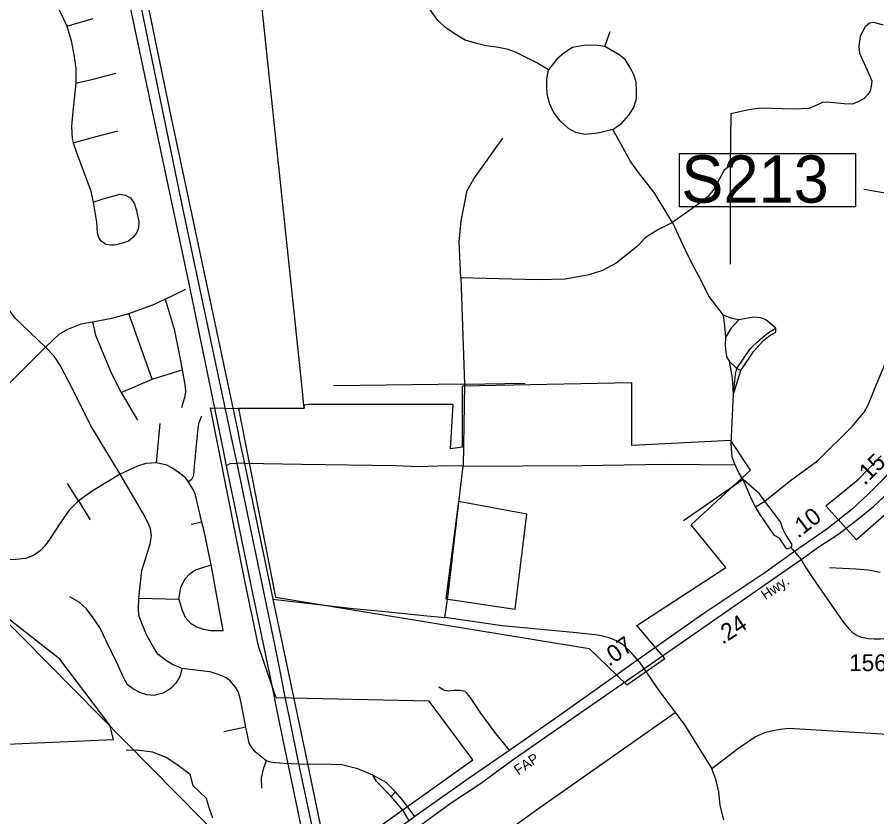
# Model space of a CAD drawing. Extents: x 2104537 to 2336408, y 34176 to 229611.
# Drawn here: x 2290829 to 2297199, y 169155 to 175078 of the extents above; entities that cross this region are included whole.
import ezdxf

# ---------------------------------------------------------------- set-up
doc = ezdxf.new("R2010")
doc.units = 0
for name, color, linetype in [('Exist Boundary Political City Limit New', 7, 'Continuous'), ('Exist Boundary Political City Limit New Hole', 7, 'Continuous'), ('Exist Hydrographic Creek Single Shore', 7, 'Continuous'), ('Exist Hydrographic Misc Water Feature', 7, 'Continuous'), ('Exist Road Non-System Type 51', 7, 'Continuous'), ('Exist Road Primary US Divided Attributed', 7, 'Continuous'), ('Exist Road Primary US Label', 7, 'Continuous'), ('Exist Road Primary US Mileage Hundredths English Label', 7, 'Continuous'), ('Exist Road Primary US Structure Standard Bridge Number Label', 7, 'Continuous'), ('Exist Road Secondary Type 51 Attributed', 7, 'Continuous'), ('Exist Road Secondary Type 51 Number Label', 7, 'Continuous'), ('Exist Utilities Electrical Transmission Line', 7, 'Continuous'), ('Map Preparation Boundary City Limit Buffer Line', 7, 'Continuous')]:
    doc.layers.add(name, color=color, linetype=linetype)

msp = doc.modelspace()

# ---------------------------------------------------------------- linework, layer by layer
at = {"layer": 'Exist Boundary Political City Limit New'}
for points in [[(2292953.5, 172199), (2292939.5, 172333.7), (2292454.5, 176946.8)], [(2292468.2, 172179.6), (2292744.2, 170781), (2295066.2, 170401.9), (2295347.2, 170132.9), (2295628.5, 170328.6), (2295420.5, 170573.1), (2296080.5, 171001.1), (2295823.8, 171319), (2296263.8, 171722.5), (2296117, 171942.6), (2295384, 171905.9), (2295384, 172370.6)], [(2295384, 172370.6), (2294125.2, 172346.1), (2294125.2, 171893.7), (2294039.8, 171881.5), (2294059.2, 172209.2), (2292987, 172209.4), (2292954.5, 172205.3), (2292955, 172199.1), (2292953.5, 172199)], [(2290106, 171254.5), (2292772.5, 168555.8), (2294205.2, 169576.4), (2293881.2, 170011.9), (2292748.8, 170036.1), (2292616.8, 170419.7), (2292515.8, 170902.7), (2292260.2, 172184.5), (2292465, 172179.7), (2292468.2, 172179.6)], [(2292468.2, 172179.6), (2292472, 172179.5), (2292480, 172179.6), (2292950.8, 172182.9), (2292955, 172183.1), (2292954.5, 172189.4), (2292953.5, 172199)], [(2292953.5, 172199), (2292954.5, 172189.4), (2292955, 172183.1), (2292950.8, 172182.9), (2292480, 172179.6), (2292472, 172179.5), (2292468.2, 172179.6)], [(2297337.8, 171461.2), (2297048.2, 171206), (2296820.5, 171459.7), (2297057.5, 171652.3), (2297230.8, 171828.3)]]:
    msp.add_lwpolyline(points, dxfattribs=at)
at = {"layer": 'Exist Boundary Political City Limit New Hole'}
msp.add_lwpolyline([(2294005, 170769.3), (2294517.8, 170693.2), (2294606.5, 171396.4), (2294100, 171491.4), (2294005, 170769.3)], dxfattribs=at)
at = {"layer": 'Exist Hydrographic Creek Single Shore'}
for points in [[(2297222.6, 170965.5), (2297138, 170982.8), (2297043.8, 170988.6), (2296847.8, 170999.2)], [(2292279, 169144.2), (2292252.1, 169221.1), (2292232.9, 169290.4), (2292132.9, 169384.6), (2292109.9, 169469.2), (2292021.4, 169534.6), (2291936.9, 169592.3), (2291833.1, 169634.6), (2291713.9, 169650), (2291637, 169646.2)]]:
    msp.add_lwpolyline(points, dxfattribs=at)
at = {"layer": 'Exist Hydrographic Misc Water Feature'}
for points in [[(2291542.3, 169729), (2291516.3, 169834.5), (2291145.4, 170323.8), (2290533.3, 170801.5)], [(2285334.2, 166477.6), (2285468.3, 166429.1), (2285718.2, 166398), (2286657.4, 166675), (2287295.3, 167023.5), (2287526.4, 167215.8), (2287812.2, 167810.4), (2288031.2, 168495), (2288145.2, 168663.3), (2288360.3, 168905.2), (2288642.3, 169076.8), (2288932.2, 169153.2), (2289282.2, 169205.4), (2290344.4, 169634.2), (2290635.4, 169687.6), (2291542.3, 169729)]]:
    msp.add_lwpolyline(points, dxfattribs=at)
at = {"layer": 'Exist Road Non-System Type 51'}
for p, q in [((2291197.1, 175010.7), (2291391.2, 175069.3)), ((2295183.2, 174859.9), (2295221.9, 174973.2)), ((2296115.9, 174361.9), (2296112.9, 173980.2)), ((2296112.9, 173980.2), (2296112.9, 173249.6)), ((2294116.4, 173148.2), (2294143.2, 172359.8)), ((2291925.3, 172989.7), (2292079.1, 173063.7)), ((2291829.2, 172396.4), (2291656.2, 172883)), ((2296450.7, 172745.2), (2296450.7, 172774.8)), ((2291039.3, 172634.9), (2290729.8, 172325.2)), ((2296106.5, 172528.8), (2296162.3, 172476.3)), ((2291829.2, 172396.4), (2292052.2, 172466.6)), ((2296136, 172286), (2296191.7, 172459.9)), ((2296162.3, 172476.3), (2296191.7, 172459.9)), ((2291600.5, 172298.3), (2291829.2, 172396.4)), ((2294143.2, 172359.8), (2294592.3, 172366.4)), ((2291600.5, 172298.3), (2291719.7, 172092.5)), ((2294143.2, 172359.8), (2293173.1, 172346.7)), ((2294143.2, 172359.8), (2294134.1, 171752)), ((2291860, 171776.1), (2291888.8, 172068.5)), ((2292487.7, 171773.4), (2292458, 171771.7)), ((2292512.7, 171772.9), (2292487.7, 171773.4)), ((2291283.4, 171496.3), (2291202.6, 171623.2)), ((2296208.1, 171653), (2295765.7, 171347.9)), ((2291283.4, 171496.3), (2291369.8, 171355.9)), ((2296300.6, 171451.4), (2296369.2, 171493.2)), ((2292198.3, 171336.7), (2292117.5, 171319.4)), ((2296587.8, 171119.5), (2296562.9, 171150.2)), ((2296612.8, 171091), (2296599, 171108.9)), ((2292354, 170534.7), (2292267.5, 171021.3)), ((2291731.2, 170774.1), (2292027.2, 170768.4)), ((2295438.1, 170303.1), (2295393.2, 170354.3)), ((2292523.1, 169819.3), (2292359.7, 169784.6)), ((2293599.5, 169306.7), (2293632.1, 169341.3))]:
    msp.add_line(p, q, dxfattribs=at)
for points in [[(2294766, 174686.9), (2294679.6, 174740.6), (2294521.6, 174818.2), (2294468, 174839), (2294396.5, 174853.9), (2294304.1, 174865.9), (2294241.5, 174880.8), (2294149.1, 174907.6), (2294074.6, 174952.3), (2294009.1, 174997.1), (2293946.5, 175053.7), (2293886.9, 175137.2), (2293794.5, 175298.3), (2293663.4, 175533.9)], [(2290966.2, 175391.5), (2291044.9, 175282.7), (2291105.1, 175199), (2291155.3, 175102.8), (2291197.1, 175010.7)], [(2297248.3, 175018), (2297176.7, 175038.8), (2297144, 175032.9), (2297111.2, 175006), (2297075.4, 174937.4), (2297066.5, 174862.9), (2297069.5, 174812.2), (2297149.9, 174636.3), (2297161.8, 174606.4), (2297155.9, 174564.7), (2297149.9, 174528.9), (2297132, 174505), (2297105.2, 174475.2), (2297060.5, 174451.4), (2297015.8, 174433.5), (2296956.2, 174436.5), (2296831.1, 174448.4), (2296795.3, 174445.4), (2296741.7, 174421.5), (2296694, 174400.7), (2296583.7, 174397.7), (2296333.4, 174403.7), (2296238.1, 174388.7), (2296115.9, 174361.9)], [(2291197.1, 175010.7), (2291228.9, 174905.2), (2291250.6, 174788), (2291262.4, 174698.4), (2291264, 174589.6)], [(2295183.2, 174859.9), (2295117.6, 174871.8), (2295028.2, 174868.9), (2294944.8, 174853.9), (2294879.2, 174812.2), (2294828.6, 174767.5), (2294766, 174686.9)], [(2295242.8, 174245.6), (2295308.3, 174293.3), (2295362, 174353), (2295397.7, 174409.6), (2295418.6, 174475.2), (2295418.6, 174531.9), (2295415.6, 174594.5), (2295400.7, 174645.2), (2295376.9, 174695.9), (2295335.2, 174761.5), (2295290.5, 174800.3), (2295183.2, 174859.9)], [(2291264, 174589.6), (2291391.2, 174619.8), (2291560.1, 174663.3)], [(2295242.8, 174245.6), (2295133.1, 174218), (2295031.5, 174208.1), (2294969.2, 174224.5), (2294913.5, 174254.1), (2294851.2, 174309.8), (2294802, 174375.4), (2294772.5, 174441), (2294756.2, 174506.6), (2294752.9, 174565.7), (2294752.9, 174618.1), (2294766, 174686.9)], [(2291264, 174589.6), (2291242.3, 174378.7), (2291232.2, 174270.7), (2291233.9, 174218.8), (2291237.3, 174182), (2291244, 174148.5)], [(2291244, 174148.5), (2291376.1, 174185.3), (2291575.2, 174235.5)], [(2295683.8, 173556.7), (2295549.7, 173780.4), (2295433.5, 173926.5), (2295370.9, 174013), (2295275.6, 174188.9), (2295242.8, 174245.6)], [(2291244, 174148.5), (2291267.4, 174076.5), (2291332.6, 173904), (2291371.1, 173796.1), (2291392.8, 173707.3)], [(2294116.4, 173148.2), (2294104.4, 173413.6), (2294119.3, 173568.7), (2294164, 173795.3), (2294211.7, 173881.8), (2294426.3, 174183)], [(2296112.9, 173980.2), (2296068.2, 173944.4), (2296032.5, 173881.8), (2295990.7, 173804.3), (2295949, 173750.6), (2295883.5, 173696.9), (2295683.8, 173556.7)], [(2291392.8, 173707.3), (2291464.8, 173731.6), (2291588.6, 173766.8), (2291628.7, 173760.1), (2291668.9, 173740), (2291695.6, 173701.5), (2291714, 173646.2), (2291730.8, 173562.5), (2291727.4, 173517.3), (2291712.4, 173477.1), (2291685.6, 173445.3), (2291653.8, 173420.2), (2291608.6, 173403.5), (2291550.1, 173390.1), (2291521.7, 173388.4), (2291484.9, 173393.4), (2291451.4, 173418.5), (2291434.7, 173445.3), (2291424.6, 173480.5), (2291417.9, 173559.2), (2291407.9, 173634.5), (2291394.5, 173708.2)], [(2291039.3, 172634.9), (2290812.4, 172852.2), (2290760.5, 172925.3), (2290726, 173004.1), (2290718.3, 173075.3), (2290722.1, 173373.4), (2290720.2, 173532)], [(2295683.8, 173556.7), (2295576.5, 173503.1), (2295481.2, 173443.4), (2295424.5, 173380.8), (2295266.6, 173255.6), (2295165.3, 173201.9), (2295064, 173169.1), (2294891.1, 173136.3), (2294685.5, 173133.3), (2294116.4, 173148.2)], [(2295683.8, 173556.7), (2295776.2, 173359.9), (2295838.8, 173234.7), (2295886.4, 173145.2), (2295955, 173008), (2296059.3, 172870.9)], [(2291656.2, 172883), (2291835, 172947.4), (2291925.3, 172989.7)], [(2291925.3, 172989.7), (2291992.6, 172766.6), (2292034.9, 172560.8), (2292052.2, 172466.6)], [(2291387.1, 172821.4), (2291531.3, 172848.3), (2291656.2, 172883)], [(2291039.3, 172634.9), (2291141.1, 172729.1), (2291204.5, 172767.6), (2291302.6, 172806), (2291387.1, 172821.4)], [(2291387.1, 172821.4), (2291408.3, 172723.3), (2291458.3, 172604.1), (2291527.5, 172438.7), (2291600.5, 172298.3)], [(2296175.4, 172837.1), (2296126.2, 172846.9), (2296059.3, 172870.9)], [(2296059.3, 172870.9), (2296070.5, 172794.4), (2296077, 172705.9)], [(2296175.4, 172837.1), (2296116.4, 172771.5), (2296077, 172705.9)], [(2296450.7, 172774.8), (2296375.3, 172837.1), (2296339.2, 172850.2), (2296286.8, 172856.8), (2296175.4, 172837.1)], [(2296162.3, 172476.3), (2296260.6, 172620.6), (2296326.1, 172686.2), (2296395, 172742), (2296450.7, 172774.8)], [(2296191.7, 172459.9), (2296286.8, 172604.2), (2296358.9, 172682.9), (2296408.1, 172722.3), (2296450.7, 172745.2)], [(2296077, 172705.9), (2296073.8, 172646.8), (2296080.3, 172597.6), (2296086.9, 172558.3), (2296106.5, 172528.8)], [(2291590.9, 171693.4), (2291371.8, 172055), (2291241.1, 172320.4), (2291148.8, 172496.4), (2291102.7, 172567.5), (2291039.3, 172634.9)], [(2296369.2, 171493.2), (2296559.9, 171645.2), (2296759.6, 171791.4), (2297018.8, 172047.8), (2297105.2, 172152.2), (2297138, 172211.8), (2297185.7, 172334.1), (2297322.8, 172659.1)], [(2296136, 172286), (2296129.5, 172407.4), (2296116.4, 172473), (2296106.5, 172528.8)], [(2292052.2, 172466.6), (2292073.3, 172343.5), (2292075.3, 172299.3), (2292069.5, 172260.8), (2292046.4, 172183.9)], [(2296136, 172286), (2296152.4, 172433.6), (2296162.3, 172476.3)], [(2296149.1, 171761.2), (2296126.2, 171820.3), (2296119.6, 171918.7), (2296136, 172286)], [(2292096.4, 171638.6), (2292123.3, 171655.9), (2292138.7, 171684.8), (2292144.4, 171779), (2292169.4, 172033.9), (2292177.1, 172076.2), (2292198.3, 172124.2)], [(2291860, 171776.1), (2291781.2, 171772.3), (2291719.7, 171753.1), (2291590.9, 171693.4)], [(2292096.4, 171638.6), (2292075.3, 171666.5), (2292021.4, 171708.8), (2291975.3, 171739.6), (2291936.9, 171758.8), (2291860, 171776.1)], [(2292458, 171771.7), (2292403.6, 171768.5), (2292381.7, 171757.4), (2292378.6, 171753.9)], [(2294134.1, 171752), (2294018.3, 171754.2), (2293800.4, 171747.3), (2293634.3, 171755.1), (2292936.2, 171764.4), (2292512.7, 171772.9)], [(2293997.6, 170632.2), (2294023.4, 170798.4), (2294103.7, 171505.6), (2294134.1, 171752)], [(2294134.1, 171752), (2295015.1, 171756.3), (2295637.8, 171766.1), (2296149.1, 171761.2)], [(2296208.1, 171653), (2296175.4, 171702.2), (2296149.1, 171761.2)], [(2291590.9, 171693.4), (2291391, 171573.2), (2291283.4, 171496.3)], [(2291731.2, 170774.1), (2291752.3, 170979.9), (2291781.2, 171072.2), (2291813.8, 171176.1), (2291823.5, 171235.7), (2291817.7, 171291.5), (2291796.6, 171335.7), (2291760, 171406.9), (2291590.9, 171693.4)], [(2292198.3, 171336.7), (2292173.3, 171442.5), (2292150.2, 171540.5), (2292132.9, 171579), (2292096.4, 171638.6)], [(2296300.6, 171451.4), (2296273.7, 171502.1), (2296208.1, 171653)], [(2296369.2, 171493.2), (2296329.4, 171548), (2296208.1, 171653)], [(2291283.4, 171496.3), (2291214.2, 171427.1), (2291146.9, 171329), (2291068.1, 171209.8), (2291033.5, 171161.7), (2290998.9, 171125.1), (2290948.9, 171090.5), (2290891.3, 171069.4), (2290820.1, 171060.7), (2290768.2, 171058.8), (2290674.1, 171070.3), (2290595.3, 171089.6), (2290303.1, 171195.3)], [(2296562.9, 171150.2), (2296571.8, 171171.1), (2296521.2, 171248.6), (2296503.3, 171287.4), (2296485.4, 171341.1), (2296369.2, 171493.2)], [(2296562.9, 171150.2), (2296533.1, 171138.3), (2296476.5, 171218.8), (2296440.7, 171239.7), (2296330.4, 171400.7), (2296300.6, 171451.4)], [(2292267.5, 171021.3), (2292211.7, 171283.8), (2292198.3, 171336.7)], [(2292027.2, 170768.4), (2292040.7, 170853), (2292071.4, 170914.5), (2292111.8, 170956.9), (2292150.2, 170983.8), (2292188.7, 170997.2), (2292267.5, 171021.3)], [(2292052.2, 170254.9), (2292034.9, 170193.3), (2292004.1, 170145.3), (2291971.5, 170110.6), (2291940.7, 170087.6), (2291908, 170072.2), (2291879.2, 170062.6), (2291842.7, 170054.9), (2291790.8, 170058.7), (2291742.7, 170073.1), (2291690.8, 170100.1), (2291646.6, 170132.7), (2291617.8, 170186.6), (2291573.6, 170280.8), (2291487.1, 170457.8), (2291441, 170556.8), (2291392.9, 170629.9), (2291342.9, 170695.3), (2291289.1, 170745.3), (2291218, 170785.7)], [(2292052.2, 170254.9), (2291979.2, 170283.7), (2291927.3, 170314.5), (2291871.5, 170358.7), (2291838.8, 170410.7), (2291790.8, 170499.1), (2291750.4, 170593.4), (2291731.2, 170649.1), (2291727.4, 170695.3), (2291731.2, 170774.1)], [(2292027.2, 170768.4), (2292048.3, 170690.5), (2292073.3, 170634.7), (2292113.7, 170590.5), (2292159.8, 170561.6), (2292206, 170544.3), (2292263.6, 170534.7), (2292354, 170534.7)], [(2292723.4, 170768.4), (2292807.8, 170758), (2293318.6, 170698.9), (2293580.9, 170674.4), (2293865.6, 170644.3), (2293997.6, 170632.2)], [(2295393.2, 170354.3), (2295373.5, 170377), (2295318.7, 170428.2), (2295270.1, 170457.7), (2295214.4, 170480.7), (2295130.8, 170500.4), (2294949.5, 170521.6), (2294422.4, 170569.9), (2293997.6, 170632.2)], [(2295438.1, 170303.1), (2295583.9, 170089.6), (2295774, 169836), (2295977.1, 169509.6)], [(2292523.1, 169819.3), (2292486.6, 170010.6), (2292469.3, 170077.9), (2292446.2, 170116.4), (2292405.9, 170162.6), (2292377, 170183.7), (2292346.3, 170199.1), (2292304, 170214.5), (2292257.9, 170227.9), (2292188.7, 170237.6), (2292052.2, 170254.9)], [(2294184.3, 170040.4), (2294171.8, 170058.5), (2294157.3, 170074.5), (2294147.3, 170082.3), (2294115, 170089.8), (2294063.2, 170091.1), (2294015.2, 170086.5), (2293989.1, 170094.2), (2293952.8, 170115.5)], [(2294476.9, 169648.1), (2294375.5, 169773.5), (2294265.6, 169923.8), (2294184.3, 170040.4)], [(2294143, 168769.1), (2294169.3, 168837.7), (2294253.8, 168901.1), (2294676.1, 169207.5), (2295704.9, 169928.2)], [(2292673, 169569.2), (2292628.8, 169605.8), (2292592.3, 169636.6), (2292567.3, 169669.3), (2292548.1, 169701.9), (2292540.4, 169738.5), (2292523.1, 169819.3)], [(2297622.4, 169731.8), (2297278.3, 169765.4), (2296955.4, 169784.7), (2296544.1, 169808.7), (2296482.6, 169802.9), (2296419.2, 169789.5), (2296365.3, 169776), (2296300, 169747.1), (2296175.1, 169664.5), (2295977.1, 169509.6)], [(2292673, 169569.2), (2292651.9, 169507.7), (2292636.5, 169442.3), (2292638.4, 169367.3)], [(2293463, 169464.4), (2293353.4, 169510.6), (2293234.3, 169539.4), (2293155.5, 169543.3), (2292915.2, 169546.2), (2292801.8, 169550), (2292744.1, 169555.8), (2292709.5, 169559.6), (2292673, 169569.2)], [(2296064.3, 169133.5), (2296037.9, 169239.2), (2296027.3, 169339.5), (2296006.2, 169434.6), (2295977.1, 169509.6)], [(2293632.1, 169341.3), (2293562.9, 169408.7), (2293463, 169464.4)], [(2293599.5, 169306.7), (2293491.8, 169416.3), (2293463, 169464.4)], [(2293734, 169125.9), (2293689.8, 169202.9), (2293599.5, 169306.7)], [(2293774.4, 169156.7), (2293682.1, 169283.6), (2293632.1, 169341.3)]]:
    msp.add_lwpolyline(points, dxfattribs=at)
at = {"layer": 'Exist Road Primary US Divided Attributed'}
for points in [[(2297538, 172016.2), (2297519.6, 171990.1), (2297370.4, 171800.3), (2297243.4, 171654.3), (2297131.1, 171543.7), (2297015.5, 171433.4), (2296827.3, 171286.9), (2296587.8, 171119.5)], [(2296638.6, 171060.2), (2296768.8, 171154.7), (2296917.5, 171251.6), (2297057.5, 171359), (2297174.7, 171453.3), (2297250.3, 171525.3), (2297331.7, 171618.4)], [(2296587.8, 171119.5), (2296362.4, 170956.7), (2295909.1, 170656.7), (2295427.9, 170317.1), (2295118.7, 170098.5), (2294804.9, 169875.3), (2294472.5, 169645.1), (2294177.3, 169440.4), (2293774.4, 169156.7), (2293734, 169125.9), (2293593.7, 169025.9), (2293254.5, 168791.6), (2293039.9, 168638.2)], [(2293084.8, 168575.3), (2293224.2, 168675.3), (2293328.8, 168754.4), (2293800.7, 169079.9), (2294044.8, 169259), (2294261, 169400.9), (2294505.1, 169579.9), (2295125.7, 170012.5), (2295465.1, 170245.1), (2296638.6, 171060.2)]]:
    msp.add_lwpolyline(points, dxfattribs=at)
at = {"layer": 'Exist Road Primary US Structure Standard Bridge Number Label'}
msp.add_line((2298009.9, 173646.1), (2297103.3, 173802.1), dxfattribs=at)
msp.add_lwpolyline([(2295737.2, 174068.6), (2297039.9, 174068.6), (2297039.9, 173673.7), (2295737.2, 173673.7)], close=True, dxfattribs=at)
at = {"layer": 'Exist Road Secondary Type 51 Attributed'}
for points in [[(2296638.6, 171060.2), (2296674.2, 170996.6), (2296724.2, 170921.8), (2296946.7, 170602.8), (2296990.1, 170548.5), (2297015.9, 170522.7), (2297054.1, 170498.5), (2297086, 170484.8), (2297134, 170476.6), (2297178.7, 170473.9), (2297226.2, 170473.9), (2297276.1, 170479.5), (2297345.6, 170512.6), (2297432.5, 170570.2), (2297614.7, 170695.3), (2297946.7, 170938.1), (2298413.4, 171262.5), (2298735, 171482.4), (2299476.5, 172007.3)], [(2296587.8, 171119.5), (2296638.6, 171060.2)]]:
    msp.add_lwpolyline(points, dxfattribs=at)
at = {"layer": 'Exist Utilities Electrical Transmission Line'}
for p, q in [((2292342.3, 171930.2), (2292378.6, 171753.9)), ((2292479.7, 171930.2), (2292500.9, 171829.4)), ((2292500.9, 171829.4), (2292512.7, 171772.9)), ((2292665.2, 170775.6), (2292458, 171771.7)), ((2292512.7, 171772.9), (2292723.4, 170768.4)), ((2292578.5, 170786.3), (2292699.8, 170199.2)), ((2292723.4, 170768.4), (2292843.7, 170195)), ((2292699.8, 170199.2), (2292732.6, 170040.4)), ((2292815.7, 170040.4), (2292784.2, 170196.7)), ((2292843.7, 170195), (2292876.1, 170040.4)), ((2292732.6, 170040.4), (2292751, 169951.6)), ((2292848.4, 169878.4), (2292815.7, 170040.4)), ((2292876.1, 170040.4), (2292922.6, 169818.8))]:
    msp.add_line(p, q, dxfattribs=at)
for points in [[(2292424.6, 171930.2), (2292062.1, 173640.7), (2291609, 175830.3), (2291230.9, 177644.9), (2291201.8, 177784.7)], [(2291249.7, 177807.2), (2291335.2, 177407.7), (2291961.7, 174367.8), (2292460.3, 172022.5), (2292479.7, 171930.2)], [(2291122.7, 177747.5), (2291370.5, 176556.2), (2291702.2, 174975.4), (2292107.4, 173069.5), (2292342.3, 171930.2)], [(2292458, 171771.7), (2292446.1, 171828.7), (2292424.6, 171930.2)], [(2292378.6, 171753.9), (2292439.6, 171458.5), (2292578.5, 170786.3)], [(2292784.2, 170196.7), (2292734.4, 170443.2), (2292665.2, 170775.6)], [(2292751, 169951.6), (2292803, 169700), (2293005, 168733.4)], [(2293077.9, 168785.4), (2292910.1, 169572.9), (2292848.4, 169878.4)], [(2292922.6, 169818.8), (2292959.3, 169643.5), (2293130.4, 168822.9)]]:
    msp.add_lwpolyline(points, dxfattribs=at)
at = {"layer": 'Map Preparation Boundary City Limit Buffer Line'}
for points in [[(2292953.5, 172199), (2292939.5, 172333.7), (2292454.5, 176946.8)], [(2292468.2, 172179.6), (2292744.2, 170781), (2295066.2, 170401.9), (2295347.2, 170132.9), (2295628.5, 170328.6), (2295420.5, 170573.1), (2296080.5, 171001.1), (2295823.8, 171319), (2296263.8, 171722.5), (2296117, 171942.6), (2295384, 171905.9), (2295384, 172370.6)], [(2295384, 172370.6), (2294125.2, 172346.1), (2294125.2, 171893.7), (2294039.8, 171881.5), (2294059.2, 172209.2), (2292987, 172209.4), (2292954.5, 172205.3), (2292955, 172199.1), (2292953.5, 172199)], [(2290106, 171254.5), (2292772.5, 168555.8), (2294205.2, 169576.4), (2293881.2, 170011.9), (2292748.8, 170036.1), (2292616.8, 170419.7), (2292515.8, 170902.7), (2292260.2, 172184.5), (2292465, 172179.7), (2292468.2, 172179.6)], [(2292468.2, 172179.6), (2292472, 172179.5), (2292480, 172179.6), (2292950.8, 172182.9), (2292955, 172183.1), (2292954.5, 172189.4), (2292953.5, 172199)], [(2292953.5, 172199), (2292954.5, 172189.4), (2292955, 172183.1), (2292950.8, 172182.9), (2292480, 172179.6), (2292472, 172179.5), (2292468.2, 172179.6)], [(2297337.8, 171461.2), (2297048.2, 171206), (2296820.5, 171459.7), (2297057.5, 171652.3), (2297230.8, 171828.3)], [(2294005, 170769.3), (2294517.8, 170693.2), (2294606.5, 171396.4), (2294100, 171491.4), (2294005, 170769.3)]]:
    msp.add_lwpolyline(points, dxfattribs=at)

# ---------------------------------------------------------------- texts
at = {"layer": 'Exist Road Primary US Label'}
for s, rotation, p in [('Hwy.', 34.76465, (2296374.2, 170758.6)), ('FAP', 34.05984, (2294541.5, 169461.1))]:
    msp.add_text(s, height=75, rotation=rotation, dxfattribs=at).set_placement(p)
at = {"layer": 'Exist Road Primary US Mileage Hundredths English Label'}
for s, rotation, p in [('.15', 45.12927, (2297109, 171605.7)), ('.10', 37.9407, (2296615.2, 171214.1)), ('.24', 33.49775, (2296055.4, 170427.8)), ('.07', 35.26316, (2295214.6, 170264))]:
    msp.add_text(s, height=125, rotation=rotation, dxfattribs=at).set_placement(p)
at = {"layer": 'Exist Road Primary US Structure Standard Bridge Number Label'}
msp.add_text('S213', height=350, dxfattribs=at).set_placement((2295749.8, 173704.2))
at = {"layer": 'Exist Road Secondary Type 51 Number Label'}
msp.add_text('1566', height=125, dxfattribs=at).set_placement((2296993.8, 170234.2))

doc.saveas('drawing.dxf')
